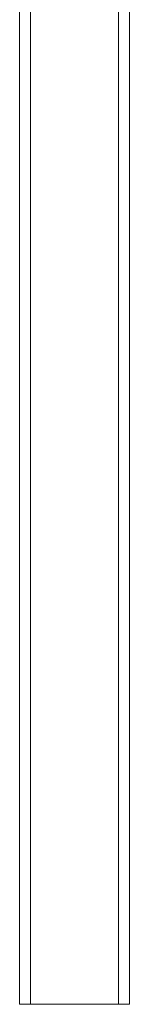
# Model space of a CAD drawing. Header units: millimetres. Extents: x -33711 to 544341, y -222428 to 596511.
# Tile 441 of 656: x 387782 to 387812, y -5682 to -5413. Entities that reach past the tile are written whole.
import ezdxf

# ---------------------------------------------------------------- set-up
doc = ezdxf.new("R2010")
doc.units = ezdxf.units.MM
doc.linetypes.add('XKITLINE00', pattern=[0])

msp = doc.modelspace()

# ---------------------------------------------------------------- linework, layer by layer
at = {"linetype": 'XKITLINE00', "lineweight": 0}
for p, q in [((387781.99509, -5681.8979), (387781.99509, -5085.89788)), ((387784.99535, -5681.8979), (387784.99535, -5085.89788)), ((387808.99504, -5681.8979), (387808.99504, -5321.56023)), ((387811.9953, -5681.8979), (387811.9953, -5327.44809)), ((387784.99535, -5681.8979), (387781.99509, -5681.8979)), ((387808.99504, -5681.8979), (387784.99535, -5681.8979)), ((387808.99504, -5681.8979), (387811.9953, -5681.8979))]:
    msp.add_line(p, q, dxfattribs=at)

doc.saveas('drawing.dxf')
